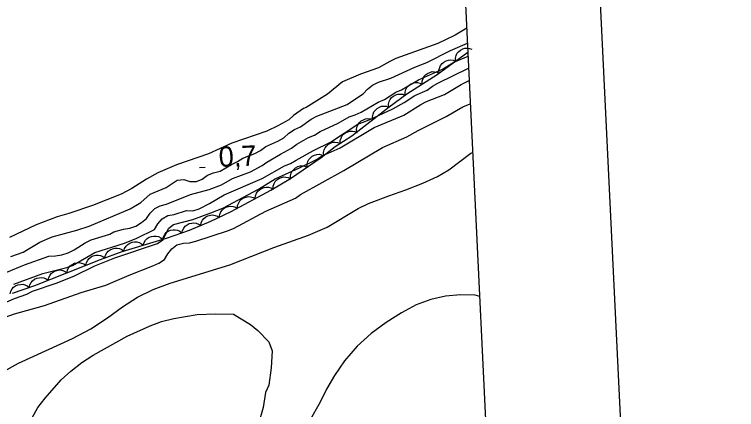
# Model space of a CAD drawing. Extents: x 336540 to 340074, y 5572036 to 5573747.
# Drawn here: x 339428.4 to 339535.3, y 5572889.9 to 5572948.4 of the extents above; entities that cross this region are included whole.
import ezdxf

# ---------------------------------------------------------------- set-up
doc = ezdxf.new("R2010")
doc.units = 0
for name, color, linetype in [('Niveau 1', 7, 'Continuous'), ('Niveau 2', 7, 'Continuous'), ('Niveau 3', 7, 'Continuous'), ('Niveau 4', 7, 'Continuous'), ('Niveau 44', 7, 'Continuous'), ('Niveau 60', 7, 'Continuous')]:
    doc.layers.add(name, color=color, linetype=linetype)

msp = doc.modelspace()

# ---------------------------------------------------------------- linework, layer by layer
at = {"layer": 'Niveau 1'}
msp.add_lwpolyline([(339422.16, 5572901.85), (339428.46, 5572904.06), (339432.91, 5572905.33), (339438.3, 5572907.24), (339441.96, 5572908.33), (339445.44, 5572909.81), (339448.92, 5572911.18), (339449.82, 5572911.59), (339450.66, 5572912.11), (339451.16, 5572912.97), (339451.71, 5572913.71), (339452.49, 5572914.29), (339453.45, 5572914.54), (339454.36, 5572914.61), (339455.26, 5572914.86), (339459.98, 5572916.36), (339460.88, 5572916.71), (339465.65, 5572919.29), (339470.03, 5572921.18), (339470.75, 5572921.76), (339477.2, 5572925.28), (339482.91, 5572928.72), (339486.51, 5572930.31), (339488.19, 5572931.25), (339492.34, 5572933.31), (339494.81, 5572934.71), (339495.9, 5572935.17)], dxfattribs=at)
at = {"layer": 'Niveau 2'}
for points in [[(339427.93, 5572912.55), (339429.73, 5572913.21), (339432.2, 5572914.67), (339434.01, 5572915.5), (339437.68, 5572916.48), (339439.48, 5572917.08), (339445.57, 5572919.63), (339447.14, 5572920.57), (339448.54, 5572921.79), (339450.91, 5572922.8), (339452.53, 5572923.85), (339453.5, 5572923.98), (339454.41, 5572923.66), (339455.37, 5572923.67), (339456.22, 5572924.03), (339457, 5572924.61), (339457.91, 5572924.97), (339458.87, 5572925.22), (339460.55, 5572926.21), (339461.45, 5572926.63), (339462.24, 5572927.15), (339463.99, 5572927.81), (339464.83, 5572928.28), (339465.62, 5572928.86), (339467.42, 5572929.63), (339468.32, 5572930.16), (339469.04, 5572930.85), (339469.89, 5572931.38), (339470.79, 5572931.79), (339472.36, 5572932.9), (339473.2, 5572933.37), (339477.66, 5572935.1), (339479.23, 5572936.09), (339480.02, 5572936.68), (339480.69, 5572937.37), (339481.42, 5572937.95), (339482.32, 5572938.36), (339484.12, 5572938.97), (339487.67, 5572940.62), (339489.48, 5572941.28), (339492.97, 5572943.05), (339495.46, 5572944.18)], [(339427.3, 5572910.24), (339429.95, 5572911.31), (339433.55, 5572912.62), (339434.51, 5572912.64), (339435.47, 5572912.83), (339436.38, 5572913.13), (339437.28, 5572913.54), (339438.9, 5572914.59), (339439.8, 5572915.01), (339442.57, 5572915.85), (339443.13, 5572916.2), (339444.6, 5572916.63), (339445.5, 5572916.76), (339446.4, 5572917.06), (339447.24, 5572917.59), (339447.97, 5572918.17), (339448.53, 5572918.97), (339449.2, 5572919.66), (339449.98, 5572920.07), (339450.94, 5572920.32), (339454.49, 5572921.75), (339457.26, 5572922.48), (339459.06, 5572923.19), (339460.69, 5572924.13), (339463.39, 5572925.09), (339465.08, 5572926.03), (339465.81, 5572926.55), (339467.83, 5572927.72), (339469.46, 5572928.6), (339470.24, 5572929.18), (339471.93, 5572930.18), (339472.83, 5572930.54), (339473.67, 5572931.06), (339476.32, 5572932.3), (339477.95, 5572933.24), (339478.85, 5572933.54), (339479.75, 5572933.95), (339482.28, 5572935.42), (339483.18, 5572935.83), (339484.86, 5572936.89), (339485.71, 5572937.24), (339488.23, 5572938.71), (339491.78, 5572940.3), (339493.47, 5572941.36), (339495.56, 5572942.21)], [(339428.36, 5572908.47), (339432.64, 5572910.03), (339436.19, 5572910.94), (339437.04, 5572911.24), (339440.35, 5572913.17), (339444.74, 5572914.56), (339446.54, 5572915.27), (339449.19, 5572916.57), (339449.68, 5572917.42), (339450.29, 5572918.12), (339451.14, 5572918.64), (339452.1, 5572918.77), (339453.9, 5572919.37), (339454.86, 5572919.33), (339455.76, 5572919.63), (339457.28, 5572920.4), (339459.47, 5572921.69), (339465.09, 5572924.11), (339468.41, 5572925.99), (339469.31, 5572926.35), (339470.15, 5572926.81), (339472.67, 5572928.28), (339475.2, 5572929.51), (339479.24, 5572932.14), (339480.93, 5572932.79), (339484.42, 5572934.45), (339486.1, 5572935.38), (339487.67, 5572936.43), (339489.53, 5572937.2), (339490.31, 5572937.79), (339491.1, 5572938.25), (339495.64, 5572940.46)], [(339423.24, 5572904.05), (339428.47, 5572906.35), (339430.27, 5572907.01), (339431.11, 5572907.42), (339434.6, 5572908.62), (339437.24, 5572909.63), (339440.33, 5572911.16), (339443.31, 5572912.35), (339449.61, 5572914.5), (339450.4, 5572915.02), (339451.27, 5572916.74), (339452, 5572917.32), (339454.82, 5572918.05), (339457.52, 5572919.01), (339459.26, 5572919.72), (339464.54, 5572922.53), (339467, 5572924.05), (339470.6, 5572925.7), (339473.13, 5572926.94), (339473.97, 5572927.46), (339476.66, 5572928.65), (339481.65, 5572931.68), (339486.04, 5572933.52), (339488.56, 5572935.1), (339489.4, 5572935.51), (339492.1, 5572936.58), (339494.57, 5572938.04), (339495.73, 5572938.62)], [(339426.49, 5572895.33), (339429.05, 5572896.75), (339437.04, 5572900.4), (339439.72, 5572901.83), (339442.21, 5572903.48), (339444.45, 5572905.1), (339446.65, 5572906.52), (339448.97, 5572907.68), (339451.48, 5572908.64), (339460.33, 5572911.33), (339466.8, 5572913.88), (339471.94, 5572915.71), (339474.73, 5572916.91), (339479.29, 5572919.67), (339480.85, 5572920.39), (339483.84, 5572921.57), (339486.37, 5572922.44), (339488.86, 5572923.44), (339491.02, 5572924.43), (339492.71, 5572925.41), (339495.98, 5572927.86), (339496.26, 5572927.96)], [(339497.31, 5572906.66), (339496.61, 5572906.84), (339494.45, 5572906.91), (339492.24, 5572906.67), (339490.08, 5572906.21), (339487.88, 5572905.39), (339485.7, 5572904.21), (339483.47, 5572902.8), (339481.23, 5572901.17), (339479.14, 5572899.28), (339477.29, 5572897.09), (339475.8, 5572894.94), (339474.64, 5572892.94), (339473.7, 5572891), (339472.05, 5572888.13), (339470.5, 5572886.27), (339466.5, 5572881.83)], [(339431.1, 5572888.78), (339431.92, 5572890.2), (339432.97, 5572891.56), (339435.37, 5572894.29), (339436.8, 5572895.59), (339438.39, 5572896.85), (339440.08, 5572897.97), (339445.11, 5572900.75), (339448.5, 5572902.3), (339450.22, 5572902.93), (339452.03, 5572903.39), (339455.46, 5572903.96), (339458.17, 5572904.07), (339460.88, 5572904.04), (339463.39, 5572902.5), (339464.47, 5572901.59), (339466.09, 5572899.93), (339466.6, 5572898.59), (339466.42, 5572896.09), (339466.06, 5572893.51), (339465.61, 5572892.4), (339465.23, 5572890.21), (339464.49, 5572887.62)]]:
    msp.add_lwpolyline(points, dxfattribs=at)
at = {"layer": 'Niveau 3'}
msp.add_line((339455.84, 5572925.77), (339456.64, 5572925.8), dxfattribs=at)
at = {"layer": 'Niveau 4'}
msp.add_lwpolyline([(339495.36, 5572946.38), (339493.68, 5572945.33), (339491.09, 5572944.09), (339484.88, 5572941.87), (339483.98, 5572941.46), (339482.29, 5572940.52), (339479.64, 5572939.56), (339476.99, 5572938.43), (339474.75, 5572936.63), (339471.6, 5572934.64), (339471.2, 5572934.46), (339469.74, 5572933.47), (339469.02, 5572932.83), (339467.44, 5572931.9), (339465.81, 5572931.13), (339460.61, 5572929.33), (339457.18, 5572927.79), (339452.44, 5572926.16), (339449.67, 5572924.98), (339447.99, 5572924.04), (339445.79, 5572922.63), (339444.22, 5572921.81), (339439.99, 5572920.14), (339436.49, 5572918.94), (339434.74, 5572918.45), (339431.64, 5572917.26), (339427.69, 5572915.37)], dxfattribs=at)
at = {"layer": 'Niveau 44'}
for points in [[(339493.7, 5572941.5), (339493.69, 5572941.92), (339493.8, 5572942.31), (339493.92, 5572942.62), (339494.15, 5572942.89), (339494.43, 5572943.13), (339494.77, 5572943.3), (339495.08, 5572943.41), (339495.43, 5572943.43), (339495.8, 5572943.38), (339496.14, 5572943.26)], [(339428.16, 5572907.15), (339431.44, 5572908.27), (339441.18, 5572912.12), (339444.4, 5572913.29), (339450.96, 5572915.3), (339454.34, 5572916.48), (339457.52, 5572917.81), (339460.5, 5572919.22), (339466.36, 5572922.37), (339469.31, 5572924.1), (339473.84, 5572927.25), (339475.92, 5572928.84), (339478.37, 5572930.42), (339483.89, 5572934.75), (339486.51, 5572936.66), (339490.99, 5572939.54), (339495.53, 5572942.82)], [(339491.27, 5572939.74), (339491.26, 5572940.16), (339491.37, 5572940.55), (339491.49, 5572940.86), (339491.72, 5572941.13), (339492, 5572941.37), (339492.34, 5572941.54), (339492.65, 5572941.65), (339493, 5572941.67), (339493.37, 5572941.62), (339493.7, 5572941.5)], [(339488.76, 5572938.11), (339488.77, 5572938.52), (339488.9, 5572938.91), (339489.04, 5572939.21), (339489.28, 5572939.47), (339489.57, 5572939.69), (339489.92, 5572939.84), (339490.23, 5572939.94), (339490.59, 5572939.93), (339490.95, 5572939.87), (339491.28, 5572939.73)], [(339486.24, 5572936.48), (339486.25, 5572936.9), (339486.37, 5572937.29), (339486.52, 5572937.58), (339486.75, 5572937.84), (339487.05, 5572938.07), (339487.4, 5572938.22), (339487.71, 5572938.32), (339488.06, 5572938.31), (339488.43, 5572938.25), (339488.76, 5572938.11)], [(339483.82, 5572934.7), (339483.81, 5572935.12), (339483.91, 5572935.51), (339484.04, 5572935.82), (339484.26, 5572936.09), (339484.54, 5572936.33), (339484.88, 5572936.5), (339485.19, 5572936.62), (339485.54, 5572936.63), (339485.91, 5572936.59), (339486.25, 5572936.47)], [(339481.46, 5572932.85), (339481.43, 5572933.26), (339481.52, 5572933.66), (339481.64, 5572933.97), (339481.85, 5572934.25), (339482.12, 5572934.5), (339482.46, 5572934.68), (339482.76, 5572934.81), (339483.11, 5572934.84), (339483.48, 5572934.81), (339483.82, 5572934.7)], [(339479.1, 5572930.99), (339479.07, 5572931.41), (339479.16, 5572931.81), (339479.28, 5572932.12), (339479.49, 5572932.4), (339479.76, 5572932.65), (339480.1, 5572932.83), (339480.4, 5572932.96), (339480.75, 5572932.99), (339481.12, 5572932.96), (339481.46, 5572932.85)], [(339476.63, 5572929.3), (339476.64, 5572929.72), (339476.77, 5572930.1), (339476.91, 5572930.4), (339477.15, 5572930.66), (339477.44, 5572930.89), (339477.79, 5572931.04), (339478.1, 5572931.13), (339478.46, 5572931.13), (339478.82, 5572931.07), (339479.15, 5572930.92)], [(339474.21, 5572927.53), (339474.19, 5572927.95), (339474.28, 5572928.34), (339474.4, 5572928.65), (339474.62, 5572928.93), (339474.89, 5572929.18), (339475.23, 5572929.36), (339475.53, 5572929.48), (339475.88, 5572929.5), (339476.25, 5572929.47), (339476.59, 5572929.35)], [(339471.76, 5572925.8), (339471.75, 5572926.22), (339471.87, 5572926.61), (339472, 5572926.91), (339472.23, 5572927.18), (339472.51, 5572927.42), (339472.86, 5572927.58), (339473.17, 5572927.69), (339473.52, 5572927.7), (339473.89, 5572927.64), (339474.22, 5572927.52)], [(339469.3, 5572924.09), (339469.29, 5572924.51), (339469.4, 5572924.9), (339469.54, 5572925.2), (339469.76, 5572925.47), (339470.05, 5572925.7), (339470.4, 5572925.87), (339470.7, 5572925.98), (339471.06, 5572925.98), (339471.42, 5572925.93), (339471.76, 5572925.8)], [(339466.71, 5572922.57), (339466.73, 5572922.99), (339466.88, 5572923.37), (339467.03, 5572923.66), (339467.28, 5572923.91), (339467.58, 5572924.13), (339467.94, 5572924.26), (339468.26, 5572924.34), (339468.61, 5572924.33), (339468.97, 5572924.25), (339469.29, 5572924.09)], [(339464.07, 5572921.14), (339464.11, 5572921.56), (339464.27, 5572921.93), (339464.44, 5572922.22), (339464.7, 5572922.46), (339465, 5572922.66), (339465.37, 5572922.78), (339465.69, 5572922.85), (339466.04, 5572922.82), (339466.4, 5572922.73), (339466.71, 5572922.56)], [(339461.43, 5572919.72), (339461.47, 5572920.14), (339461.63, 5572920.51), (339461.8, 5572920.8), (339462.05, 5572921.04), (339462.36, 5572921.24), (339462.72, 5572921.36), (339463.04, 5572921.43), (339463.39, 5572921.4), (339463.75, 5572921.31), (339464.07, 5572921.14)], [(339458.74, 5572918.39), (339458.81, 5572918.8), (339458.98, 5572919.17), (339459.16, 5572919.44), (339459.43, 5572919.67), (339459.75, 5572919.86), (339460.12, 5572919.96), (339460.44, 5572920.02), (339460.79, 5572919.97), (339461.14, 5572919.85), (339461.45, 5572919.67)], [(339456, 5572917.17), (339456.08, 5572917.58), (339456.27, 5572917.94), (339456.47, 5572918.21), (339456.75, 5572918.42), (339457.07, 5572918.59), (339457.45, 5572918.68), (339457.77, 5572918.72), (339458.12, 5572918.66), (339458.47, 5572918.53), (339458.77, 5572918.33)], [(339453.23, 5572916.02), (339453.31, 5572916.43), (339453.51, 5572916.78), (339453.7, 5572917.05), (339453.98, 5572917.27), (339454.31, 5572917.44), (339454.68, 5572917.52), (339455, 5572917.56), (339455.35, 5572917.5), (339455.7, 5572917.37), (339456, 5572917.17)], [(339450.37, 5572915.1), (339450.48, 5572915.5), (339450.69, 5572915.84), (339450.9, 5572916.1), (339451.2, 5572916.3), (339451.53, 5572916.45), (339451.91, 5572916.51), (339452.24, 5572916.53), (339452.58, 5572916.45), (339452.92, 5572916.3), (339453.21, 5572916.08)], [(339447.5, 5572914.24), (339447.62, 5572914.64), (339447.85, 5572914.98), (339448.07, 5572915.22), (339448.37, 5572915.41), (339448.71, 5572915.55), (339449.09, 5572915.6), (339449.41, 5572915.6), (339449.75, 5572915.51), (339450.09, 5572915.34), (339450.37, 5572915.12)], [(339444.63, 5572913.36), (339444.75, 5572913.76), (339444.98, 5572914.1), (339445.2, 5572914.34), (339445.5, 5572914.53), (339445.84, 5572914.67), (339446.22, 5572914.72), (339446.55, 5572914.73), (339446.88, 5572914.63), (339447.22, 5572914.46), (339447.5, 5572914.24)], [(339441.81, 5572912.35), (339441.91, 5572912.75), (339442.12, 5572913.1), (339442.32, 5572913.36), (339442.61, 5572913.56), (339442.95, 5572913.72), (339443.32, 5572913.78), (339443.65, 5572913.81), (339443.99, 5572913.73), (339444.33, 5572913.58), (339444.63, 5572913.37)], [(339439.01, 5572911.26), (339439.1, 5572911.67), (339439.3, 5572912.02), (339439.5, 5572912.29), (339439.78, 5572912.5), (339440.11, 5572912.66), (339440.49, 5572912.74), (339440.81, 5572912.77), (339441.16, 5572912.7), (339441.5, 5572912.57), (339441.8, 5572912.36)], [(339436.22, 5572910.16), (339436.31, 5572910.57), (339436.51, 5572910.92), (339436.71, 5572911.18), (339436.99, 5572911.39), (339437.32, 5572911.56), (339437.7, 5572911.64), (339438.02, 5572911.67), (339438.37, 5572911.6), (339438.71, 5572911.46), (339439.01, 5572911.26)], [(339433.43, 5572909.06), (339433.52, 5572909.46), (339433.72, 5572909.82), (339433.92, 5572910.08), (339434.2, 5572910.29), (339434.53, 5572910.46), (339434.91, 5572910.54), (339435.23, 5572910.57), (339435.58, 5572910.5), (339435.92, 5572910.36), (339436.22, 5572910.16)], [(339430.64, 5572907.95), (339430.73, 5572908.36), (339430.93, 5572908.72), (339431.13, 5572908.98), (339431.41, 5572909.19), (339431.74, 5572909.35), (339432.12, 5572909.43), (339432.44, 5572909.47), (339432.79, 5572909.39), (339433.13, 5572909.26), (339433.43, 5572909.06)], [(339427.79, 5572907.02), (339427.9, 5572907.43), (339428.11, 5572907.77), (339428.32, 5572908.02), (339428.62, 5572908.22), (339428.95, 5572908.37), (339429.33, 5572908.43), (339429.66, 5572908.45), (339430, 5572908.36), (339430.34, 5572908.21), (339430.63, 5572907.99)]]:
    msp.add_lwpolyline(points, dxfattribs=at)
at = {"layer": 'Niveau 60'}
msp.add_lwpolyline([(339478.91, 5573699.69), (339978.32, 5573723.84), (340050.84, 5572224.77), (339551.43, 5572200.61)], close=True, dxfattribs=at)
msp.add_lwpolyline([(339458.94, 5573698.73), (339531.5, 5572199.65), (336635.22, 5572059.46), (336562.66, 5573558.54), (339458.94, 5573698.73)], dxfattribs=at)

# ---------------------------------------------------------------- texts
at = {"layer": 'Niveau 3'}
msp.add_text('0,7    ', height=3, rotation=2.2045, dxfattribs=at).set_placement((339458.72, 5572925.83))

doc.saveas('drawing.dxf')
